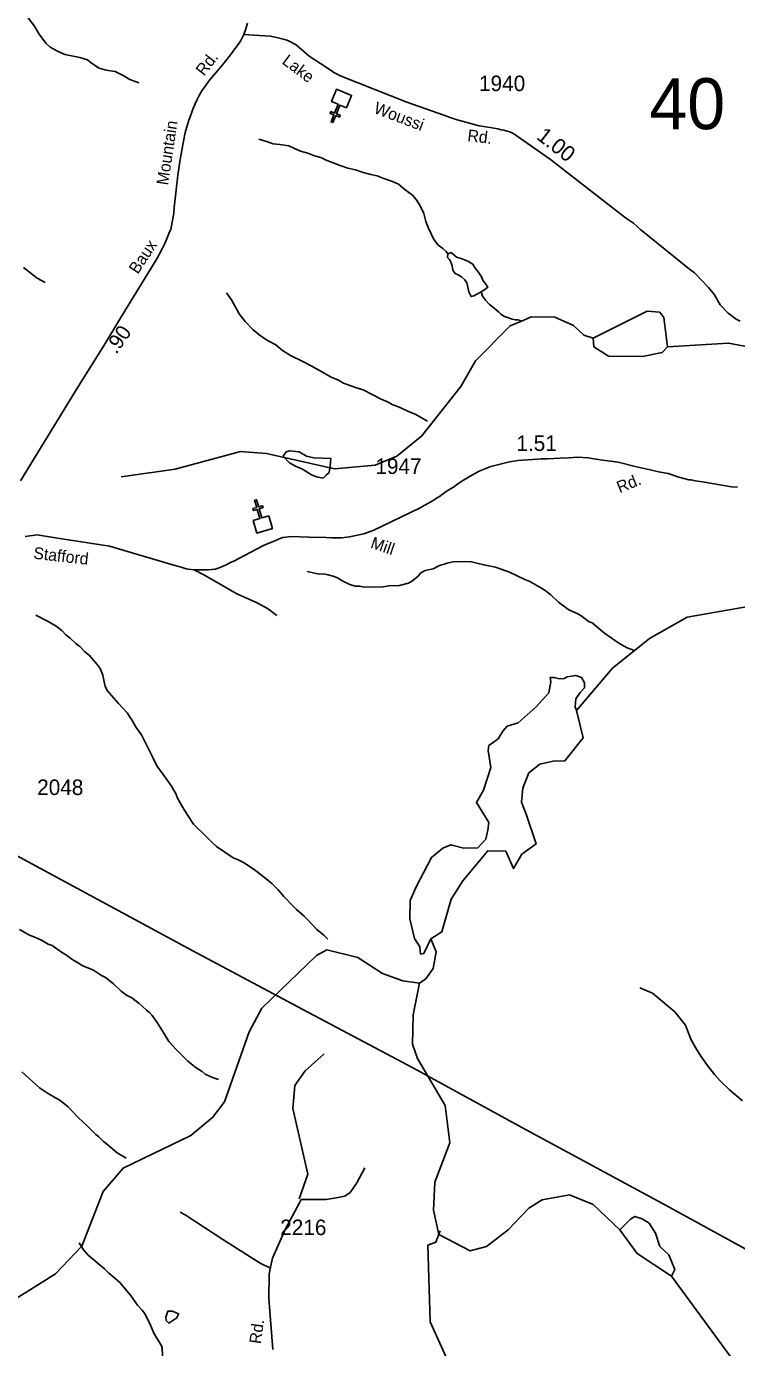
# Model space of a CAD drawing. Extents: x 1547597 to 1699558, y 810033 to 920809.
# Drawn here: x 1644617 to 1650332, y 892622 to 903252 of the extents above; entities that cross this region are included whole.
import ezdxf

# ---------------------------------------------------------------- set-up
doc = ezdxf.new("R2010")
doc.units = 0
for name, color, linetype in [('Exist Cultural Church CELL', 7, 'Continuous'), ('Exist Hydrographic Creek Single Shore', 7, 'Continuous'), ('Exist Hydrographic Misc Water Feature', 7, 'Continuous'), ('Exist Hydrographic Pond Under 1500 Sq Ft', 7, 'Continuous'), ('Exist Road Non-System Type 51', 7, 'Continuous'), ('Exist Road Secondary Mileage Hundredths English Label', 7, 'Continuous'), ('Exist Road Secondary Structure Standard Bridge Number Label', 7, 'Continuous'), ('Exist Road Secondary Type 51 Attributed', 7, 'Continuous'), ('Exist Road Secondary Type 51 Label', 7, 'Continuous'), ('Exist Road Secondary Type 51 Number Label', 7, 'Continuous'), ('Exist Utilities Electrical Transmission Line', 7, 'Continuous')]:
    doc.layers.add(name, color=color, linetype=linetype)

msp = doc.modelspace()

# ---------------------------------------------------------------- linework, layer by layer
at = {"layer": 'Exist Cultural Church CELL'}
for points in [[(1647193, 902598), (1647140, 902619), (1647112, 902549), (1647141, 902537), (1647135, 902522), (1647106, 902534), (1647083, 902478), (1647068, 902484), (1647091, 902540), (1647061, 902552), (1647067, 902567), (1647097, 902555), (1647125, 902625), (1647072, 902647), (1647112, 902746), (1647233, 902697)], [(1646442, 899277), (1646496, 899293), (1646475, 899366), (1646444, 899357), (1646440, 899373), (1646470, 899382), (1646453, 899439), (1646469, 899444), (1646486, 899386), (1646516, 899395), (1646521, 899380), (1646490, 899371), (1646512, 899298), (1646567, 899314), (1646597, 899212), (1646472, 899175)]]:
    msp.add_lwpolyline(points, close=True, dxfattribs=at)
at = {"layer": 'Exist Hydrographic Creek Single Shore'}
for points in [[(1647781, 895555), (1647831, 895590), (1647889, 895671), (1647915, 895807), (1647872, 895912), (1647959, 895967), (1648036, 896229), (1648130, 896378), (1648329, 896619), (1648476, 896616), (1648537, 896476), (1648603, 896592), (1648718, 896676), (1648639, 896913), (1648602, 897011), (1648612, 897123), (1648659, 897246), (1648749, 897316), (1648855, 897341), (1648950, 897342), (1649096, 897529), (1649044, 897747), (1649334, 898088), (1649631, 898327), (1649934, 898499), (1650426, 898584)], [(1644482, 892986), (1644851, 893215), (1645063, 893437), (1645234, 893877), (1645395, 894067), (1645940, 894329), (1646117, 894476), (1646210, 894599), (1646409, 895163), (1646511, 895354), (1646950, 895776), (1647033, 895823), (1647283, 895762), (1647481, 895633), (1647647, 895574), (1647781, 895555)], [(1647936, 893533), (1647892, 893728), (1647903, 893954), (1648024, 894270), (1647986, 894569), (1647765, 894948), (1647725, 895064), (1647728, 895300), (1647781, 895555)], [(1651848, 891280), (1651488, 891176), (1651296, 891180), (1651114, 891249), (1650965, 891384), (1650721, 891851), (1650369, 892433), (1649807, 893197), (1649531, 893380), (1649392, 893570), (1649177, 893774), (1648986, 893850), (1648768, 893812), (1648659, 893745), (1648493, 893570), (1648319, 893435), (1648187, 893401), (1647936, 893533)], [(1647995, 892544), (1647865, 892829), (1647846, 893445), (1647912, 893470), (1647947, 893562)]]:
    msp.add_lwpolyline(points, dxfattribs=at)
at = {"layer": 'Exist Hydrographic Misc Water Feature'}
msp.add_line((1648601, 900880), (1648639, 900897), dxfattribs=at)
for points in [[(1644601, 903359), (1644681, 903254), (1644720, 903189), (1644773, 903116), (1644808, 903086), (1644866, 903053), (1644925, 903026), (1645046, 903003), (1645108, 902983), (1645140, 902956), (1645203, 902917), (1645259, 902900), (1645331, 902889), (1645394, 902858), (1645450, 902825), (1645521, 902798)], [(1646488, 902345), (1646548, 902325), (1646602, 902307), (1646656, 902301), (1646728, 902291), (1646768, 902271), (1646822, 902247), (1646882, 902231), (1646934, 902211), (1646986, 902197), (1647028, 902175), (1647084, 902153), (1647142, 902133), (1647202, 902111), (1647266, 902097), (1647328, 902077), (1647389, 902061), (1647439, 902049), (1647494, 902027), (1647563, 902005), (1647612, 901983), (1647665, 901937), (1647723, 901895), (1647754, 901859), (1647786, 901809), (1647814, 901747), (1647830, 901681), (1647853, 901629), (1647876, 901578), (1647893, 901542), (1647928, 901494), (1647969, 901466), (1647995, 901440), (1648008, 901421)], [(1644593, 901312), (1644704, 901226), (1644767, 901191)], [(1647845, 900077), (1647745, 900132), (1647711, 900145), (1647646, 900174), (1647610, 900190), (1647566, 900207), (1647523, 900232), (1647471, 900253), (1647328, 900327), (1647265, 900346), (1647169, 900382), (1647128, 900406), (1647070, 900431), (1647019, 900458), (1646908, 900520), (1646840, 900557), (1646741, 900603), (1646678, 900644), (1646623, 900689), (1646563, 900722), (1646500, 900763), (1646441, 900810), (1646376, 900877), (1646329, 900940), (1646267, 901051), (1646228, 901108)], [(1648276, 901116), (1648288, 901082), (1648312, 901048), (1648344, 901014), (1648382, 900986), (1648416, 900956), (1648434, 900938), (1648465, 900918), (1648496, 900908), (1648526, 900896), (1648551, 900892), (1648575, 900892), (1648601, 900880)], [(1645378, 899629), (1645813, 899689), (1646339, 899832), (1646548, 899815), (1647097, 899692), (1647422, 899722), (1647598, 899794), (1647800, 899957), (1648113, 900354), (1648232, 900562), (1648511, 900842), (1648601, 900880)], [(1648639, 900897), (1648678, 900914), (1648870, 900913), (1649019, 900845), (1649102, 900767), (1649177, 900743)], [(1651025, 900561), (1650268, 900704), (1649776, 900675)], [(1646683, 899793), (1646707, 899830), (1646735, 899838), (1646812, 899830), (1646872, 899795), (1646929, 899780), (1647067, 899775), (1647061, 899714)], [(1647061, 899714), (1647052, 899664), (1647032, 899644), (1647005, 899618), (1646950, 899627), (1646911, 899644), (1646839, 899689), (1646781, 899715), (1646733, 899740), (1646683, 899793)], [(1649501, 898234), (1649450, 898253), (1649383, 898290), (1649270, 898370), (1649169, 898452), (1649146, 898462), (1649080, 898509), (1649053, 898526), (1648983, 898559), (1648961, 898575), (1648898, 898620), (1648837, 898679), (1648792, 898714), (1648762, 898733), (1648667, 898786), (1648627, 898801), (1648504, 898861), (1648391, 898901), (1648297, 898919), (1648242, 898932), (1648198, 898944), (1648122, 898948), (1648050, 898943), (1648002, 898934), (1647937, 898911), (1647889, 898888), (1647825, 898873), (1647792, 898855), (1647770, 898830), (1647723, 898790), (1647691, 898773), (1647619, 898754), (1647531, 898750), (1647475, 898741), (1647391, 898742), (1647331, 898741), (1647299, 898748), (1647263, 898748), (1647219, 898763), (1647164, 898788), (1647120, 898815), (1647084, 898829), (1647035, 898842), (1647005, 898847), (1646973, 898845), (1646877, 898867)], [(1647043, 895907), (1647011, 895941), (1646954, 895986), (1646875, 896069), (1646854, 896091), (1646789, 896146), (1646765, 896171), (1646687, 896252), (1646643, 896305), (1646592, 896356), (1646547, 896393), (1646450, 896468), (1646363, 896526), (1646316, 896550), (1646280, 896563), (1646147, 896655), (1646108, 896688), (1646069, 896729), (1645962, 896834), (1645915, 896903), (1645876, 896968), (1645855, 897004), (1645830, 897047), (1645820, 897079), (1645801, 897109), (1645783, 897138), (1645740, 897204), (1645666, 897304), (1645633, 897370), (1645585, 897467), (1645544, 897552), (1645501, 897612), (1645466, 897673), (1645445, 897701), (1645431, 897726), (1645358, 897805), (1645321, 897847), (1645268, 897906), (1645250, 897941), (1645239, 897993), (1645232, 898033), (1645209, 898085), (1645187, 898118), (1645123, 898193), (1645087, 898221), (1645046, 898262), (1645014, 898287), (1644969, 898331), (1644935, 898358), (1644902, 898392), (1644855, 898427), (1644791, 898464), (1644692, 898514)], [(1647872, 895912), (1647814, 895792), (1647787, 895788), (1647783, 895847), (1647740, 895913), (1647701, 896072), (1647705, 896220), (1647752, 896329), (1647876, 896566), (1647969, 896640), (1648032, 896667), (1648137, 896640), (1648249, 896644), (1648315, 896714), (1648331, 896784), (1648339, 896846), (1648296, 896916), (1648238, 897009), (1648296, 897107), (1648354, 897289), (1648334, 897427), (1648338, 897466), (1648412, 897520), (1648451, 897582), (1648486, 897621), (1648575, 897649), (1648719, 897777), (1648820, 897890), (1648836, 897979), (1648832, 898014), (1648863, 898014), (1648906, 898003), (1648944, 898006), (1648968, 898018), (1649038, 898030), (1649084, 898014), (1649108, 897971), (1649108, 897929), (1649073, 897894), (1649038, 897843), (1649034, 897777), (1649044, 897747)], [(1646162, 894778), (1646115, 894794), (1646056, 894823), (1646032, 894843), (1645984, 894872), (1645915, 894927), (1645825, 895019), (1645762, 895084), (1645723, 895153), (1645668, 895238), (1645629, 895294), (1645606, 895319), (1645582, 895337), (1645549, 895368), (1645525, 895390), (1645464, 895435), (1645422, 895458), (1645379, 895491), (1645318, 895549), (1645253, 895601), (1645221, 895615), (1645156, 895658), (1645070, 895694), (1645023, 895723), (1644991, 895743), (1644932, 895786), (1644908, 895799), (1644823, 895856), (1644793, 895868), (1644738, 895901), (1644690, 895922), (1644642, 895941), (1644561, 895986)], [(1645420, 894146), (1645346, 894189), (1645259, 894265), (1645237, 894279), (1645198, 894320), (1645176, 894336), (1645105, 894407), (1645036, 894470), (1644987, 894521), (1644952, 894560), (1644887, 894611), (1644786, 894669), (1644722, 894712), (1644580, 894842)], [(1649392, 893570), (1649478, 893655), (1649514, 893678), (1649571, 893658), (1649628, 893624), (1649680, 893544), (1649713, 893435), (1649786, 893368), (1649835, 893251), (1649807, 893197)], [(1645042, 893465), (1645077, 893408), (1645114, 893367), (1645246, 893257), (1645278, 893224), (1645365, 893149), (1645455, 893045), (1645512, 892964), (1645549, 892924), (1645572, 892891), (1645615, 892803), (1645642, 892738), (1645696, 892649), (1645708, 892625), (1645713, 892553)], [(1645738, 892867), (1645741, 892840), (1645763, 892818), (1645827, 892861), (1645841, 892894), (1645793, 892915), (1645755, 892916), (1645738, 892867)]]:
    msp.add_lwpolyline(points, dxfattribs=at)
at = {"layer": 'Exist Hydrographic Pond Under 1500 Sq Ft'}
for points in [[(1648276, 901116), (1648216, 901084), (1648196, 901078), (1648176, 901116), (1648170, 901154), (1648160, 901188), (1648144, 901214), (1648118, 901236), (1648090, 901254), (1648066, 901264), (1648048, 901292), (1648042, 901326), (1648034, 901350), (1648022, 901376), (1648006, 901392), (1648008, 901421)], [(1648008, 901421), (1648034, 901432), (1648079, 901396), (1648116, 901384), (1648169, 901362), (1648208, 901338), (1648228, 901308), (1648252, 901278), (1648278, 901236), (1648291, 901210), (1648311, 901182), (1648331, 901154), (1648306, 901134), (1648276, 901116)], [(1649776, 900675), (1649746, 900909), (1649713, 900952), (1649613, 900961), (1649177, 900743)], [(1649776, 900675), (1649734, 900627), (1649575, 900597), (1649300, 900599), (1649184, 900674), (1649177, 900743)]]:
    msp.add_lwpolyline(points, dxfattribs=at)
at = {"layer": 'Exist Road Non-System Type 51'}
for points in [[(1645967, 898880), (1646051, 898836), (1646309, 898686), (1646473, 898614), (1646557, 898569), (1646631, 898511)], [(1647014, 894985), (1646859, 894850), (1646778, 894730), (1646760, 894546), (1646881, 894018), (1646811, 893819)], [(1646828, 893813), (1647029, 893815), (1647125, 893831), (1647180, 893841), (1647221, 893869), (1647275, 893947), (1647340, 894069)], [(1646580, 893260), (1646499, 893301), (1646197, 893493), (1645895, 893691), (1645855, 893713)]]:
    msp.add_lwpolyline(points, dxfattribs=at)
at = {"layer": 'Exist Road Secondary Type 51 Attributed'}
for points in [[(1646367, 903188), (1646345, 903143), (1646329, 903118), (1646302, 903081), (1646259, 903023), (1646208, 902958), (1646155, 902895), (1646091, 902820), (1646050, 902764), (1646028, 902733), (1646007, 902696), (1645989, 902659), (1645971, 902623), (1645956, 902587), (1645942, 902547), (1645923, 902498), (1645893, 902399), (1645880, 902329), (1645855, 902181), (1645836, 902054), (1645807, 901796), (1645804, 901749), (1645778, 901618), (1645767, 901598), (1645750, 901551), (1645731, 901504), (1645709, 901463), (1645667, 901383), (1645500, 901111), (1645385, 900922), (1645243, 900688), (1645031, 900349), (1644568, 899596)], [(1646397, 903278), (1646383, 903233), (1646367, 903188)], [(1650360, 900881), (1650328, 900896), (1650265, 900944), (1650199, 901013), (1650155, 901091), (1650105, 901152), (1649994, 901268), (1649954, 901300), (1649560, 901615), (1649502, 901668), (1649439, 901713), (1648833, 902181), (1648538, 902387), (1648508, 902403), (1648485, 902410), (1648459, 902416), (1648438, 902420), (1648410, 902428), (1648377, 902434), (1648349, 902438), (1648261, 902452), (1648123, 902489), (1648082, 902499), (1648034, 902515), (1647977, 902537), (1647678, 902642), (1647149, 902852), (1647092, 902881), (1647070, 902897), (1647049, 902911), (1647029, 902923), (1646893, 903013), (1646788, 903103), (1646726, 903137), (1646704, 903144), (1646683, 903150), (1646641, 903161), (1646580, 903172), (1646448, 903182), (1646367, 903188)], [(1644607, 899149), (1644703, 899162), (1644851, 899136), (1645284, 899070), (1645804, 898916), (1645861, 898900), (1645901, 898889), (1645920, 898885), (1645967, 898880), (1646082, 898880), (1646137, 898885), (1646168, 898895), (1646219, 898917), (1646253, 898936), (1646290, 898952), (1646371, 898995), (1646475, 899049), (1646520, 899072), (1646549, 899085), (1646570, 899095), (1646589, 899103), (1646629, 899119), (1646650, 899130), (1646681, 899140), (1646749, 899148), (1646890, 899143), (1647028, 899139), (1647072, 899136), (1647153, 899138), (1647218, 899144), (1647332, 899170), (1647412, 899198), (1647781, 899377), (1647889, 899437), (1647918, 899457), (1647940, 899471), (1647985, 899503), (1648011, 899520), (1648053, 899546), (1648079, 899563), (1648105, 899583), (1648133, 899600), (1648187, 899634), (1648261, 899674), (1648355, 899711), (1648505, 899748), (1648571, 899759), (1648608, 899762), (1648653, 899765), (1648690, 899768), (1648733, 899771), (1648758, 899773), (1648807, 899773), (1648912, 899779), (1648979, 899782), (1649054, 899785), (1649137, 899782), (1649234, 899765), (1649378, 899746), (1649516, 899710), (1649637, 899683), (1649704, 899669), (1649781, 899654), (1649868, 899624), (1649947, 899605), (1649965, 899603), (1649998, 899596), (1650057, 899587), (1650292, 899548), (1650338, 899545)], [(1650380, 894608), (1650276, 894695), (1650197, 894772), (1650154, 894819), (1650099, 894892), (1650043, 894966), (1650002, 895036), (1649967, 895099), (1649945, 895152), (1649922, 895216), (1649834, 895323), (1649656, 895473), (1649553, 895517)], [(1646600, 892608), (1646567, 893016), (1646570, 893212), (1646582, 893268), (1646598, 893341), (1646702, 893579), (1646814, 893786), (1646828, 893813)]]:
    msp.add_lwpolyline(points, dxfattribs=at)
at = {"layer": 'Exist Utilities Electrical Transmission Line'}
msp.add_lwpolyline([(1642945, 897440), (1645950, 895818), (1646888, 895317), (1647731, 894870), (1648608, 894389), (1649764, 893765), (1650544, 893339), (1651145, 893012), (1651837, 892623), (1652569, 892240), (1652711, 892162), (1652709, 892162), (1652760, 892071), (1653216, 891020), (1653529, 890290), (1653792, 889690), (1653817, 889632)], dxfattribs=at)

# ---------------------------------------------------------------- texts
at = {"layer": 'Exist Road Secondary Mileage Hundredths English Label'}
for s, height, rotation, p in [('1.00', 125, 322.2815, (1648714, 902352)), ('.90', 120, 55.3523, (1645341, 900609))]:
    msp.add_text(s, height=height, rotation=rotation, dxfattribs=at).set_placement(p)
msp.add_text('1.51', height=125, dxfattribs=at).set_placement((1648560, 899836))
at = {"layer": 'Exist Road Secondary Structure Standard Bridge Number Label'}
msp.add_text('40', height=410.1, dxfattribs=at).set_placement((1649630, 902425))
at = {"layer": 'Exist Road Secondary Type 51 Label'}
for s, rotation, p in [('Rd.', 52.2825, (1646046, 902847)), ('Lake', 323.0409, (1646667, 902958)), ('Woussi', 339.1483, (1647405, 902558)), ('Mountain', 81.4401, (1645756, 901970)), ('Rd.', 353.1795, (1648162, 902330)), ('Baux', 56.5839, (1645513, 901253)), ('Rd.', 22.5439, (1649391, 899495)), ('Mill', 340.8661, (1647379, 899059)), ('Stafford', 353.4697, (1644669, 898970)), ('Rd.', 82.4143, (1646504, 892648))]:
    msp.add_text(s, height=95, rotation=rotation, dxfattribs=at).set_placement(p)
at = {"layer": 'Exist Road Secondary Type 51 Number Label'}
for s, p in [('1940', (1648259, 902731)), ('1947', (1647425, 899651)), ('2048', (1644703, 897068)), ('2216', (1646659, 893527))]:
    msp.add_text(s, height=125, dxfattribs=at).set_placement(p)

doc.saveas('drawing.dxf')
